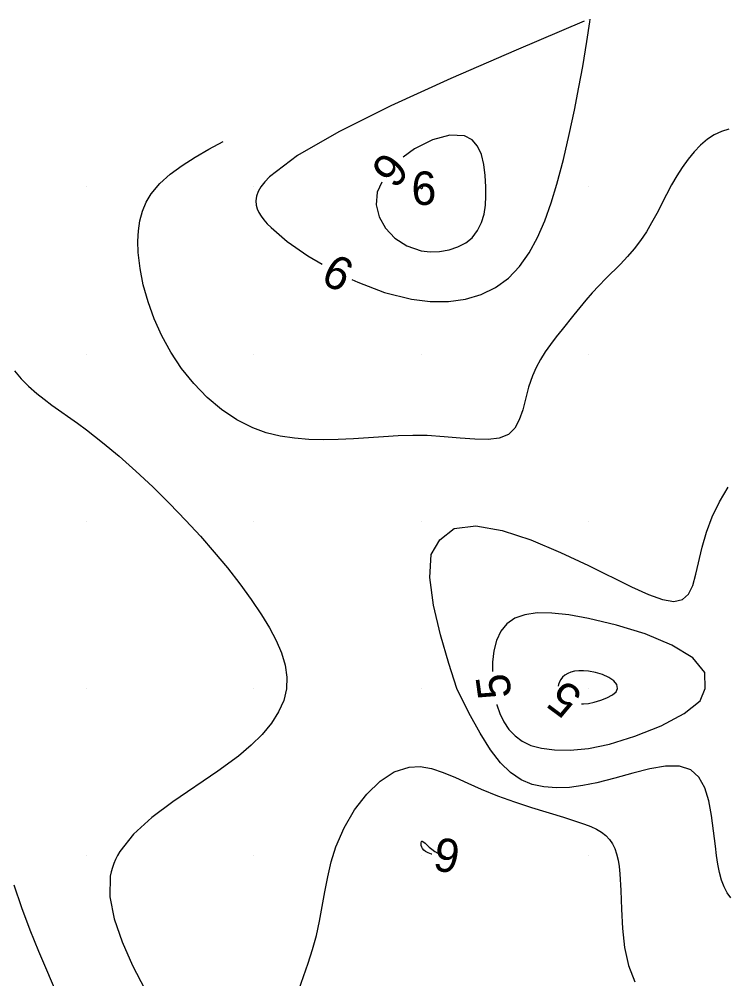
# Model space of a CAD drawing. Extents: x 2602990 to 2605851, y 618069 to 619180.
# Drawn here: x 2603756 to 2603798.3, y 618822.6 to 618880 of the extents above; entities that cross this region are included whole.
import ezdxf

# ---------------------------------------------------------------- set-up
doc = ezdxf.new("R2010")
doc.units = 0
for name, color, linetype in [('DTM Contours Major', 7, 'Continuous'), ('DTM Contours Major Text', 7, 'Continuous'), ('DTM Contours Minor', 7, 'Continuous'), ('DTM Contours Minor Text', 7, 'Continuous'), ('Exist DTM QL2 LIDAR Elevation Point', 7, 'Continuous')]:
    doc.layers.add(name, color=color, linetype=linetype)

msp = doc.modelspace()

# ---------------------------------------------------------------- linework, layer by layer
at = {"layer": 'DTM Contours Major'}
for points in [[(2603789.752, 618879.917), (2603785.686, 618878.186), (2603781.78, 618876.486), (2603778.192, 618874.847), (2603775.084, 618873.301), (2603772.614, 618871.879), (2603770.941, 618870.61), (2603770.651, 618870.304), (2603770.427, 618870.01), (2603770.266, 618869.725), (2603770.167, 618869.448), (2603770.127, 618869.177), (2603770.146, 618868.911), (2603770.204, 618868.692), (2603770.3, 618868.474), (2603770.432, 618868.254), (2603770.599, 618868.03), (2603770.8, 618867.801), (2603771.033, 618867.566), (2603772.001, 618866.743), (2603773.231, 618865.884), (2603774.074, 618865.39)], [(2603775.848, 618864.471), (2603776.208, 618864.296), (2603777.817, 618863.687), (2603779.417, 618863.281), (2603780.548, 618863.142), (2603781.627, 618863.144), (2603782.643, 618863.286), (2603783.586, 618863.568), (2603784.445, 618863.988), (2603785.211, 618864.546), (2603785.877, 618865.24), (2603786.452, 618866.054), (2603786.95, 618866.972), (2603787.382, 618867.976), (2603787.762, 618869.049), (2603788.104, 618870.173), (2603788.499, 618871.651), (2603788.851, 618873.138), (2603789.162, 618874.591), (2603789.43, 618875.963), (2603789.654, 618877.208), (2603789.903, 618878.7), (2603790.081, 618879.868), (2603790.105, 618880.035)], [(2603780.259, 618830.259), (2603780.153, 618830.334), (2603780.079, 618830.423), (2603780.032, 618830.519), (2603780.007, 618830.614), (2603779.998, 618830.701), (2603780, 618830.774), (2603780.012, 618830.84), (2603780.034, 618830.872), (2603780.066, 618830.874), (2603780.109, 618830.852), (2603780.23, 618830.748), (2603780.486, 618830.518), (2603780.643, 618830.388), (2603780.814, 618830.26), (2603780.996, 618830.142), (2603781.185, 618830.044), (2603781.344, 618829.983), (2603781.432, 618829.959)], [(2603780.632, 618830.1), (2603780.626, 618830.101), (2603780.412, 618830.162), (2603780.259, 618830.259)]]:
    msp.add_lwpolyline(points, dxfattribs=at)
at = {"layer": 'DTM Contours Minor'}
for points in [[(2603798.388, 618873.454), (2603797.945, 618873.316), (2603797.52, 618873.113), (2603797.114, 618872.85), (2603796.703, 618872.506), (2603796.315, 618872.106), (2603795.949, 618871.659), (2603795.603, 618871.174), (2603795.276, 618870.658), (2603794.967, 618870.122), (2603794.664, 618869.555), (2603794.077, 618868.413), (2603793.776, 618867.853), (2603793.459, 618867.312), (2603793.117, 618866.795), (2603792.737, 618866.303), (2603792.332, 618865.837), (2603791.909, 618865.39), (2603791.042, 618864.523), (2603790.615, 618864.086), (2603790.223, 618863.664), (2603789.844, 618863.234), (2603789.475, 618862.798), (2603789.116, 618862.358), (2603788.418, 618861.479), (2603788.071, 618861.033), (2603787.735, 618860.586), (2603787.418, 618860.135), (2603787.127, 618859.674), (2603786.868, 618859.198), (2603786.65, 618858.704), (2603786.424, 618858.022), (2603786.07, 618856.672), (2603785.865, 618856.074), (2603785.592, 618855.572), (2603785.212, 618855.201), (2603784.672, 618854.977), (2603783.997, 618854.893), (2603783.207, 618854.907), (2603782.323, 618854.978), (2603781.367, 618855.064), (2603780.361, 618855.125), (2603779.504, 618855.132), (2603778.63, 618855.106), (2603777.744, 618855.058), (2603775.949, 618854.943), (2603775.048, 618854.9), (2603774.167, 618854.882), (2603773.293, 618854.902), (2603772.429, 618854.97), (2603771.578, 618855.099), (2603770.744, 618855.303), (2603769.93, 618855.593), (2603768.974, 618856.074), (2603768.061, 618856.685), (2603767.202, 618857.411), (2603766.404, 618858.236), (2603765.676, 618859.146), (2603765.029, 618860.123), (2603764.496, 618861.099), (2603764.044, 618862.104), (2603763.675, 618863.123), (2603763.392, 618864.138), (2603763.196, 618865.131), (2603763.089, 618866.087), (2603763.069, 618866.748), (2603763.102, 618867.379), (2603763.194, 618867.979), (2603763.348, 618868.547), (2603763.572, 618869.083), (2603763.868, 618869.586), (2603764.375, 618870.199), (2603764.995, 618870.762), (2603765.707, 618871.286), (2603766.487, 618871.781), (2603767.313, 618872.256), (2603768.161, 618872.72)], [(2603783.048, 618866.952), (2603783.377, 618867.39), (2603783.608, 618867.869), (2603783.757, 618868.379), (2603783.839, 618868.91), (2603783.87, 618869.453), (2603783.867, 618870), (2603783.831, 618870.692), (2603783.746, 618871.347), (2603783.598, 618871.938), (2603783.368, 618872.436), (2603783.039, 618872.816), (2603782.596, 618873.05), (2603781.723, 618873.095), (2603780.685, 618872.82), (2603779.606, 618872.283), (2603778.932, 618871.78)], [(2603777.65, 618870.278), (2603777.375, 618869.686), (2603777.316, 618868.938), (2603777.49, 618868.21), (2603777.87, 618867.534), (2603778.433, 618866.946), (2603779.151, 618866.48), (2603780, 618866.17), (2603780.54, 618866.111), (2603781.104, 618866.137), (2603781.665, 618866.241), (2603782.194, 618866.417), (2603782.664, 618866.656), (2603783.048, 618866.952)], [(2603780.073, 618869.927), (2603780.089, 618869.95), (2603780.094, 618869.989), (2603780.088, 618870.012), (2603780.074, 618870.027), (2603780.044, 618870.03), (2603780.01, 618870.017), (2603779.98, 618869.992), (2603779.961, 618869.962), (2603779.959, 618869.941), (2603779.971, 618869.922), (2603780, 618869.908), (2603780.038, 618869.91), (2603780.063, 618869.92), (2603780.073, 618869.927)], [(2603755.694, 618858.997), (2603756.089, 618858.529), (2603756.535, 618858.081), (2603757.026, 618857.649), (2603757.466, 618857.3), (2603757.93, 618856.954), (2603759.453, 618855.869), (2603759.995, 618855.47), (2603760.954, 618854.72), (2603761.942, 618853.894), (2603762.946, 618853.003), (2603763.955, 618852.057), (2603764.957, 618851.069), (2603765.941, 618850.049), (2603766.803, 618849.112), (2603767.632, 618848.164), (2603768.421, 618847.213), (2603769.162, 618846.265), (2603769.845, 618845.326), (2603770.465, 618844.403), (2603770.935, 618843.629), (2603771.337, 618842.871), (2603771.655, 618842.128), (2603771.873, 618841.399), (2603771.978, 618840.682), (2603771.952, 618839.978), (2603771.785, 618839.282), (2603771.48, 618838.596), (2603771.048, 618837.922), (2603770.497, 618837.259), (2603769.838, 618836.605), (2603769.08, 618835.962), (2603767.84, 618835.049), (2603765.16, 618833.221), (2603763.9, 618832.277), (2603762.811, 618831.292), (2603761.985, 618830.252), (2603761.849, 618830.017), (2603761.73, 618829.778), (2603761.628, 618829.536), (2603761.542, 618829.289), (2603761.473, 618829.038), (2603761.42, 618828.781), (2603761.387, 618827.544), (2603761.642, 618826.223), (2603762.121, 618824.844), (2603762.756, 618823.435), (2603763.482, 618822.023)], [(2603781.112, 618848.888), (2603781.98, 618849.575), (2603783.263, 618849.722), (2603784.833, 618849.451), (2603786.563, 618848.884), (2603788.328, 618848.145), (2603790, 618847.354), (2603792.567, 618846.082), (2603793.582, 618845.621), (2603794.426, 618845.319), (2603795.104, 618845.209), (2603795.623, 618845.325), (2603795.973, 618845.653), (2603796.228, 618846.167), (2603796.424, 618846.83), (2603796.796, 618848.456), (2603797.045, 618849.345), (2603797.392, 618850.266), (2603797.832, 618851.171), (2603798.359, 618852.041)], [(2603798.505, 618827.474), (2603798.287, 618827.778), (2603798.107, 618828.137), (2603797.959, 618828.546), (2603797.839, 618829), (2603797.741, 618829.491), (2603797.66, 618830.015), (2603797.589, 618830.563), (2603797.482, 618831.486), (2603797.36, 618832.411), (2603797.193, 618833.287), (2603796.951, 618834.066), (2603796.603, 618834.699), (2603796.121, 618835.137), (2603795.441, 618835.352), (2603794.611, 618835.352), (2603793.667, 618835.195), (2603792.644, 618834.939), (2603791.577, 618834.643), (2603790.503, 618834.365), (2603789.672, 618834.195), (2603788.864, 618834.087), (2603788.084, 618834.054), (2603787.339, 618834.11), (2603786.635, 618834.268), (2603785.978, 618834.543), (2603785.34, 618834.971), (2603784.735, 618835.563), (2603784.136, 618836.341), (2603783.519, 618837.325), (2603782.858, 618838.538), (2603782.128, 618840), (2603781.657, 618841.489), (2603781.155, 618843.212), (2603780.737, 618844.992), (2603780.514, 618846.65), (2603780.602, 618848.008), (2603781.112, 618848.888)], [(2603796.973, 618840), (2603796.962, 618840.958), (2603796.232, 618841.83), (2603794.976, 618842.603), (2603793.389, 618843.264), (2603791.666, 618843.799), (2603790, 618844.196), (2603788.828, 618844.405), (2603787.809, 618844.514), (2603786.935, 618844.518), (2603786.2, 618844.415), (2603785.596, 618844.199), (2603785.117, 618843.867), (2603784.756, 618843.421), (2603784.5, 618842.877), (2603784.339, 618842.258), (2603784.262, 618841.584), (2603784.259, 618841.022)], [(2603791.726, 618840), (2603791.704, 618840.242), (2603791.521, 618840.466), (2603791.218, 618840.664), (2603790.836, 618840.83), (2603790.416, 618840.957), (2603790, 618841.039), (2603789.695, 618841.067), (2603789.419, 618841.065), (2603789.17, 618841.035), (2603788.95, 618840.978), (2603788.757, 618840.898), (2603788.592, 618840.797), (2603788.454, 618840.677), (2603788.345, 618840.543), (2603788.263, 618840.397), (2603788.21, 618840.244), (2603788.192, 618840.132)], [(2603784.528, 618839.045), (2603784.531, 618839.029), (2603784.709, 618838.498), (2603784.942, 618838.004), (2603785.241, 618837.555), (2603785.611, 618837.162), (2603786.041, 618836.847), (2603786.564, 618836.599), (2603787.201, 618836.424), (2603787.973, 618836.329), (2603788.899, 618836.322), (2603790, 618836.409), (2603791.25, 618836.678), (2603792.772, 618837.153), (2603794.336, 618837.777), (2603795.712, 618838.497), (2603796.667, 618839.256), (2603796.973, 618840)], [(2603789.588, 618839.09), (2603789.702, 618839.09), (2603790, 618839.111), (2603790.345, 618839.179), (2603790.729, 618839.295), (2603791.107, 618839.447), (2603791.43, 618839.623), (2603791.652, 618839.811), (2603791.726, 618840)], [(2603772.698, 618821.974), (2603773.247, 618823.568), (2603773.509, 618824.387), (2603773.739, 618825.229), (2603773.923, 618826.083), (2603774.082, 618826.959), (2603774.238, 618827.848), (2603774.413, 618828.743), (2603774.629, 618829.636), (2603774.908, 618830.521), (2603775.402, 618831.666), (2603776.022, 618832.735), (2603776.744, 618833.681), (2603777.543, 618834.456), (2603778.395, 618835.012), (2603779.276, 618835.304), (2603779.945, 618835.328), (2603780.625, 618835.209), (2603781.322, 618834.981), (2603782.043, 618834.676), (2603782.795, 618834.329), (2603783.587, 618833.974), (2603784.566, 618833.583), (2603785.577, 618833.224), (2603786.591, 618832.892), (2603788.505, 618832.297), (2603789.344, 618832.027), (2603789.759, 618831.883), (2603790.137, 618831.737), (2603790.477, 618831.579), (2603790.779, 618831.404), (2603791.04, 618831.204), (2603791.262, 618830.972), (2603791.433, 618830.718), (2603791.572, 618830.428), (2603791.682, 618830.103), (2603791.767, 618829.743), (2603791.83, 618829.347), (2603791.876, 618828.916), (2603791.932, 618827.911), (2603791.97, 618826.806), (2603792.031, 618825.654), (2603792.156, 618824.509), (2603792.386, 618823.425), (2603792.763, 618822.456)], [(2603755.66, 618828.267), (2603756.114, 618826.901), (2603756.614, 618825.569), (2603757.132, 618824.297), (2603758.372, 618821.391)]]:
    msp.add_lwpolyline(points, dxfattribs=at)
at = {"layer": 'Exist DTM QL2 LIDAR Elevation Point'}
for p, q in [((2603790, 618880), (2603790, 618880)), ((2603760, 618870), (2603760, 618870)), ((2603770, 618870), (2603770, 618870)), ((2603780, 618870), (2603780, 618870)), ((2603790, 618870), (2603790, 618870)), ((2603760, 618860), (2603760, 618860)), ((2603770, 618860), (2603770, 618860)), ((2603780, 618860), (2603780, 618860)), ((2603790, 618860), (2603790, 618860)), ((2603760, 618850), (2603760, 618850)), ((2603770, 618850), (2603770, 618850)), ((2603780, 618850), (2603780, 618850)), ((2603790, 618850), (2603790, 618850)), ((2603760, 618840), (2603760, 618840)), ((2603770, 618840), (2603770, 618840)), ((2603780, 618840), (2603780, 618840)), ((2603790, 618840), (2603790, 618840)), ((2603760, 618830), (2603760, 618830)), ((2603770, 618830), (2603770, 618830)), ((2603780, 618830), (2603780, 618830)), ((2603790, 618830), (2603790, 618830))]:
    msp.add_line(p, q, dxfattribs=at)

# ---------------------------------------------------------------- texts
at = {"layer": 'DTM Contours Major Text'}
for rotation, p in [(332.61198, (2603773.908, 618864.32)), (169.97792, (2603782.444, 618830.873))]:
    msp.add_text('6', height=2, rotation=rotation, dxfattribs=at).set_placement(p)
at = {"layer": 'DTM Contours Minor Text'}
for s, rotation, p in [('6', 229.53944, (2603777.876, 618872.238)), ('5', 97.74106, (2603785.415, 618839.513)), ('5', 143.26268, (2603789.744, 618839.707))]:
    msp.add_text(s, height=2, rotation=rotation, dxfattribs=at).set_placement(p)
msp.add_text('6', height=2, dxfattribs=at).set_placement((2603779.419, 618868.927))

doc.saveas('drawing.dxf')
